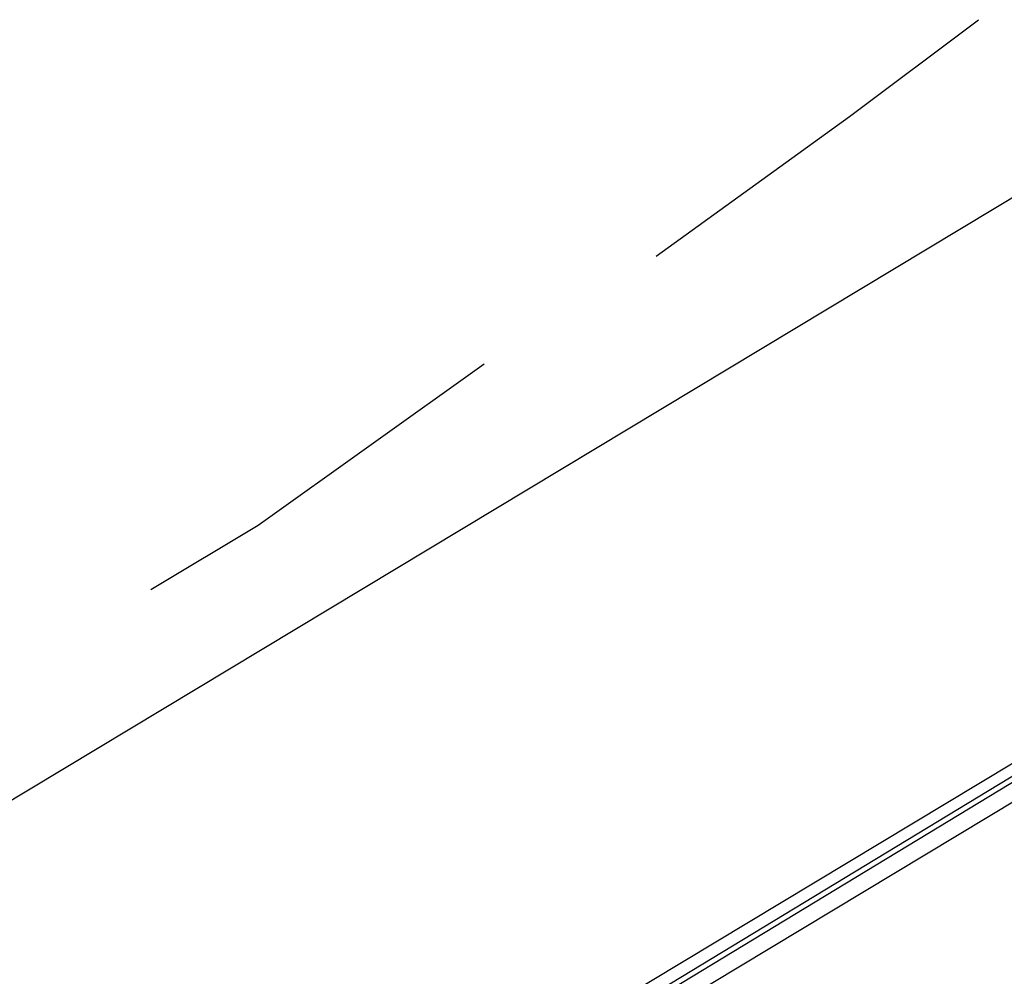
# Model space of a CAD drawing. Header units: feet. Extents: x -79 to 198, y -22 to 181.
# Tile 527 of 656: x 130.2 to 131.42, y 93.62 to 94.8. Entities that reach past the tile are written whole.
import ezdxf

# ---------------------------------------------------------------- set-up
doc = ezdxf.new("R2010")
doc.units = ezdxf.units.FT
doc.layers.add('A-LINEA', color=7, linetype='CONTINUOUS')

msp = doc.modelspace()

# ---------------------------------------------------------------- linework, layer by layer
at = {"layer": 'A-LINEA'}
msp.add_line((128.76, 92.9778), (131.5067, 94.6311), dxfattribs=at)
msp.add_line((128.76, 92.9778), (131.5067, 94.6311), dxfattribs=at)
for points in [[(130.9867, 94.5111), (131.2267, 94.6844), (131.3867, 94.8044)], [(130.9867, 94.5111), (131.2267, 94.6844), (131.3867, 94.8044)], [(130.36, 94.0978), (130.4933, 94.1778), (130.7733, 94.3778)], [(130.36, 94.0978), (130.4933, 94.1778), (130.7733, 94.3778)], [(128.9733, 92.3778), (131.92, 94.1644), (131.92, 94.1778), (128.9733, 92.4044), (128.9733, 92.3911), (128.9733, 92.3778)], [(128.9733, 92.3778), (131.92, 94.1644), (131.92, 94.1778), (128.9733, 92.4044), (128.9733, 92.3911), (128.9733, 92.3778)], [(128.9867, 92.3644), (131.9333, 94.1378), (131.9333, 94.1511), (131.9333, 94.1644), (128.9867, 92.3778), (128.9733, 92.3778), (128.9867, 92.3644)], [(128.9867, 92.3644), (131.9333, 94.1378), (131.9333, 94.1511), (131.9333, 94.1644), (128.9867, 92.3778), (128.9733, 92.3778), (128.9867, 92.3644)]]:
    msp.add_lwpolyline(points, dxfattribs=at)

doc.saveas('drawing.dxf')
